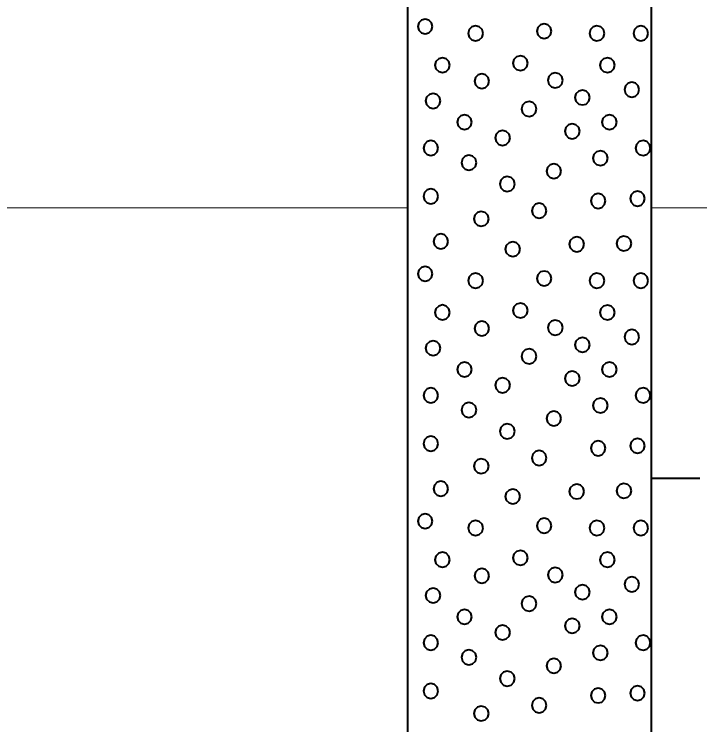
# Model space of a CAD drawing. Extents: x -582 to 653, y -817 to -3.
# Drawn here: x 285.1 to 292.15, y -210.78 to -203.48 of the extents above; entities that cross this region are included whole.
import ezdxf

# ---------------------------------------------------------------- set-up
doc = ezdxf.new("R2010")
doc.units = 0
doc.header["$LTSCALE"] = 0.4
doc.layers.add('27', color=7, linetype='Continuous', lineweight=40)
doc.layers.add('7', color=7, linetype='Continuous', lineweight=13)

msp = doc.modelspace()

# ---------------------------------------------------------------- linework, layer by layer
at = {"layer": '27'}
msp.add_line((292.1465, -208.2529), (291.6465, -208.2529), dxfattribs=at)
for points in [[(289.1465, -188.5529), (291.6465, -188.5529), (291.6465, -215.0529), (289.1465, -215.0529)], [(289.4008, -203.6094), (289.3906, -203.5713), (289.3627, -203.5434), (289.3246, -203.5332), (289.2865, -203.5434), (289.2587, -203.5713), (289.2484, -203.6094), (289.2587, -203.6475), (289.2865, -203.6754), (289.3246, -203.6856), (289.3627, -203.6754), (289.3906, -203.6475)], [(289.9195, -203.6793), (289.9093, -203.6412), (289.8814, -203.6133), (289.8433, -203.6031), (289.8052, -203.6133), (289.7773, -203.6412), (289.7671, -203.6793), (289.7773, -203.7174), (289.8052, -203.7453), (289.8433, -203.7555), (289.8814, -203.7453), (289.9093, -203.7174)], [(290.6238, -203.6564), (290.6136, -203.6183), (290.5857, -203.5904), (290.5476, -203.5802), (290.5095, -203.5904), (290.4816, -203.6183), (290.4714, -203.6564), (290.4816, -203.6945), (290.5095, -203.7224), (290.5476, -203.7326), (290.5857, -203.7224), (290.6136, -203.6945)], [(291.1666, -203.6793), (291.1564, -203.6412), (291.1285, -203.6133), (291.0904, -203.6031), (291.0523, -203.6133), (291.0245, -203.6412), (291.0142, -203.6793), (291.0245, -203.7174), (291.0523, -203.7453), (291.0904, -203.7555), (291.1285, -203.7453), (291.1564, -203.7174)], [(291.6167, -203.6793), (291.6065, -203.6412), (291.5786, -203.6133), (291.5405, -203.6031), (291.5024, -203.6133), (291.4745, -203.6412), (291.4643, -203.6793), (291.4745, -203.7174), (291.5024, -203.7453), (291.5405, -203.7555), (291.5786, -203.7453), (291.6065, -203.7174)], [(289.5784, -204.0055), (289.5682, -203.9674), (289.5403, -203.9396), (289.5022, -203.9293), (289.4641, -203.9396), (289.4362, -203.9674), (289.426, -204.0055), (289.4362, -204.0436), (289.4641, -204.0715), (289.5022, -204.0817), (289.5403, -204.0715), (289.5682, -204.0436)], [(290.3794, -203.986), (290.3692, -203.9479), (290.3413, -203.92), (290.3032, -203.9098), (290.2651, -203.92), (290.2372, -203.9479), (290.227, -203.986), (290.2372, -204.0241), (290.2651, -204.0519), (290.3032, -204.0622), (290.3413, -204.0519), (290.3692, -204.0241)], [(291.273, -204.0056), (291.2628, -203.9675), (291.2349, -203.9396), (291.1968, -203.9294), (291.1587, -203.9396), (291.1308, -203.9675), (291.1206, -204.0056), (291.1308, -204.0437), (291.1587, -204.0716), (291.1968, -204.0818), (291.2349, -204.0716), (291.2628, -204.0437)], [(289.9833, -204.1708), (289.9731, -204.1327), (289.9452, -204.1048), (289.9071, -204.0946), (289.869, -204.1048), (289.8411, -204.1327), (289.8309, -204.1708), (289.8411, -204.2089), (289.869, -204.2368), (289.9071, -204.247), (289.9452, -204.2368), (289.9731, -204.2089)], [(290.7384, -204.1618), (290.7282, -204.1237), (290.7003, -204.0958), (290.6622, -204.0856), (290.6241, -204.0958), (290.5962, -204.1237), (290.586, -204.1618), (290.5962, -204.1999), (290.6241, -204.2278), (290.6622, -204.238), (290.7003, -204.2278), (290.7282, -204.1999)], [(291.5239, -204.2577), (291.5137, -204.2196), (291.4858, -204.1917), (291.4477, -204.1815), (291.4096, -204.1917), (291.3817, -204.2196), (291.3715, -204.2577), (291.3817, -204.2958), (291.4096, -204.3237), (291.4477, -204.3339), (291.4858, -204.3237), (291.5137, -204.2958)], [(289.4822, -204.3734), (289.472, -204.3353), (289.4441, -204.3074), (289.406, -204.2972), (289.3679, -204.3074), (289.34, -204.3353), (289.3298, -204.3734), (289.34, -204.4115), (289.3679, -204.4394), (289.406, -204.4496), (289.4441, -204.4394), (289.472, -204.4115)], [(291.0166, -204.3391), (291.0064, -204.301), (290.9785, -204.2731), (290.9404, -204.2629), (290.9023, -204.2731), (290.8744, -204.301), (290.8642, -204.3391), (290.8744, -204.3772), (290.9023, -204.4051), (290.9404, -204.4153), (290.9785, -204.4051), (291.0064, -204.3772)], [(290.4683, -204.4566), (290.4581, -204.4185), (290.4302, -204.3906), (290.3921, -204.3804), (290.354, -204.3906), (290.3261, -204.4185), (290.3159, -204.4566), (290.3261, -204.4947), (290.354, -204.5226), (290.3921, -204.5328), (290.4302, -204.5226), (290.4581, -204.4947)], [(289.8051, -204.5921), (289.7949, -204.554), (289.767, -204.5261), (289.7289, -204.5159), (289.6908, -204.5261), (289.6629, -204.554), (289.6527, -204.5921), (289.6629, -204.6302), (289.6908, -204.658), (289.7289, -204.6683), (289.767, -204.658), (289.7949, -204.6302)], [(291.2938, -204.5921), (291.2836, -204.554), (291.2557, -204.5261), (291.2176, -204.5159), (291.1795, -204.5261), (291.1516, -204.554), (291.1414, -204.5921), (291.1516, -204.6302), (291.1795, -204.658), (291.2176, -204.6683), (291.2557, -204.658), (291.2836, -204.6302)], [(290.9124, -204.6849), (290.9022, -204.6468), (290.8743, -204.6189), (290.8362, -204.6087), (290.7981, -204.6189), (290.7702, -204.6468), (290.76, -204.6849), (290.7702, -204.723), (290.7981, -204.7508), (290.8362, -204.7611), (290.8743, -204.7508), (290.9022, -204.723)], [(290.1967, -204.7535), (290.1865, -204.7154), (290.1586, -204.6875), (290.1205, -204.6773), (290.0824, -204.6875), (290.0545, -204.7154), (290.0443, -204.7535), (290.0545, -204.7916), (290.0824, -204.8195), (290.1205, -204.8297), (290.1586, -204.8195), (290.1865, -204.7916)], [(289.4593, -204.8577), (289.4491, -204.8196), (289.4212, -204.7918), (289.3831, -204.7815), (289.345, -204.7918), (289.3171, -204.8196), (289.3069, -204.8577), (289.3171, -204.8958), (289.345, -204.9237), (289.3831, -204.9339), (289.4212, -204.9237), (289.4491, -204.8958)], [(291.6396, -204.8577), (291.6293, -204.8196), (291.6015, -204.7918), (291.5634, -204.7815), (291.5253, -204.7918), (291.4974, -204.8196), (291.4872, -204.8577), (291.4974, -204.8958), (291.5253, -204.9237), (291.5634, -204.9339), (291.6015, -204.9237), (291.6293, -204.8958)], [(291.201, -204.962), (291.1908, -204.9239), (291.1629, -204.896), (291.1248, -204.8858), (291.0867, -204.896), (291.0588, -204.9239), (291.0486, -204.962), (291.0588, -205.0001), (291.0867, -205.028), (291.1248, -205.0382), (291.1629, -205.028), (291.1908, -205.0001)], [(289.8509, -205.0078), (289.8407, -204.9697), (289.8128, -204.9418), (289.7747, -204.9316), (289.7366, -204.9418), (289.7087, -204.9697), (289.6985, -205.0078), (289.7087, -205.0459), (289.7366, -205.0737), (289.7747, -205.084), (289.8128, -205.0737), (289.8407, -205.0459)], [(290.723, -205.0955), (290.7128, -205.0574), (290.6849, -205.0295), (290.6468, -205.0193), (290.6087, -205.0295), (290.5808, -205.0574), (290.5706, -205.0955), (290.5808, -205.1336), (290.6087, -205.1615), (290.6468, -205.1717), (290.6849, -205.1615), (290.7128, -205.1336)], [(290.245, -205.2264), (290.2348, -205.1883), (290.2069, -205.1604), (290.1688, -205.1502), (290.1307, -205.1604), (290.1028, -205.1883), (290.0926, -205.2264), (290.1028, -205.2645), (290.1307, -205.2924), (290.1688, -205.3026), (290.2069, -205.2924), (290.2348, -205.2645)], [(289.4593, -205.3535), (289.4491, -205.3154), (289.4212, -205.2876), (289.3831, -205.2773), (289.345, -205.2876), (289.3171, -205.3154), (289.3069, -205.3535), (289.3171, -205.3916), (289.345, -205.4195), (289.3831, -205.4297), (289.4212, -205.4195), (289.4491, -205.3916)], [(291.1781, -205.4006), (291.1679, -205.3625), (291.14, -205.3346), (291.1019, -205.3244), (291.0638, -205.3346), (291.0359, -205.3625), (291.0257, -205.4006), (291.0359, -205.4387), (291.0638, -205.4666), (291.1019, -205.4768), (291.14, -205.4666), (291.1679, -205.4387)], [(291.5823, -205.3764), (291.5721, -205.3383), (291.5442, -205.3104), (291.5061, -205.3002), (291.468, -205.3104), (291.4402, -205.3383), (291.4299, -205.3764), (291.4402, -205.4145), (291.468, -205.4424), (291.5061, -205.4526), (291.5442, -205.4424), (291.5721, -205.4145)], [(290.573, -205.501), (290.5628, -205.4629), (290.5349, -205.435), (290.4968, -205.4248), (290.4587, -205.435), (290.4308, -205.4629), (290.4206, -205.501), (290.4308, -205.5391), (290.4587, -205.567), (290.4968, -205.5772), (290.5349, -205.567), (290.5628, -205.5391)], [(289.978, -205.5849), (289.9678, -205.5468), (289.9399, -205.5189), (289.9018, -205.5087), (289.8637, -205.5189), (289.8358, -205.5468), (289.8256, -205.5849), (289.8358, -205.623), (289.8637, -205.6509), (289.9018, -205.6611), (289.9399, -205.6509), (289.9678, -205.623)], [(289.5623, -205.8163), (289.5521, -205.7782), (289.5242, -205.7503), (289.4861, -205.7401), (289.448, -205.7503), (289.4201, -205.7782), (289.4099, -205.8163), (289.4201, -205.8544), (289.448, -205.8823), (289.4861, -205.8925), (289.5242, -205.8823), (289.5521, -205.8544)], [(290.9582, -205.8455), (290.9479, -205.8074), (290.9201, -205.7795), (290.882, -205.7693), (290.8439, -205.7795), (290.816, -205.8074), (290.8058, -205.8455), (290.816, -205.8836), (290.8439, -205.9115), (290.882, -205.9217), (290.9201, -205.9115), (290.9479, -205.8836)], [(291.4438, -205.8379), (291.4336, -205.7998), (291.4057, -205.7719), (291.3676, -205.7617), (291.3295, -205.7719), (291.3016, -205.7998), (291.2914, -205.8379), (291.3016, -205.876), (291.3295, -205.9039), (291.3676, -205.9141), (291.4057, -205.9039), (291.4336, -205.876)], [(290.3009, -205.8964), (290.2907, -205.8583), (290.2628, -205.8304), (290.2247, -205.8202), (290.1866, -205.8304), (290.1587, -205.8583), (290.1485, -205.8964), (290.1587, -205.9345), (290.1866, -205.9624), (290.2247, -205.9726), (290.2628, -205.9624), (290.2907, -205.9345)], [(289.4008, -206.1494), (289.3906, -206.1113), (289.3627, -206.0834), (289.3246, -206.0732), (289.2865, -206.0834), (289.2587, -206.1113), (289.2484, -206.1494), (289.2587, -206.1875), (289.2865, -206.2154), (289.3246, -206.2256), (289.3627, -206.2154), (289.3906, -206.1875)], [(289.9195, -206.2193), (289.9093, -206.1812), (289.8814, -206.1533), (289.8433, -206.1431), (289.8052, -206.1533), (289.7773, -206.1812), (289.7671, -206.2193), (289.7773, -206.2574), (289.8052, -206.2853), (289.8433, -206.2955), (289.8814, -206.2853), (289.9093, -206.2574)], [(290.6238, -206.1964), (290.6136, -206.1583), (290.5857, -206.1304), (290.5476, -206.1202), (290.5095, -206.1304), (290.4816, -206.1583), (290.4714, -206.1964), (290.4816, -206.2345), (290.5095, -206.2624), (290.5476, -206.2726), (290.5857, -206.2624), (290.6136, -206.2345)], [(291.1666, -206.2193), (291.1564, -206.1812), (291.1285, -206.1533), (291.0904, -206.1431), (291.0523, -206.1533), (291.0245, -206.1812), (291.0142, -206.2193), (291.0245, -206.2574), (291.0523, -206.2853), (291.0904, -206.2955), (291.1285, -206.2853), (291.1564, -206.2574)], [(291.6167, -206.2193), (291.6065, -206.1812), (291.5786, -206.1533), (291.5405, -206.1431), (291.5024, -206.1533), (291.4745, -206.1812), (291.4643, -206.2193), (291.4745, -206.2574), (291.5024, -206.2853), (291.5405, -206.2955), (291.5786, -206.2853), (291.6065, -206.2574)], [(290.3794, -206.526), (290.3692, -206.4879), (290.3413, -206.46), (290.3032, -206.4498), (290.2651, -206.46), (290.2372, -206.4879), (290.227, -206.526), (290.2372, -206.5641), (290.2651, -206.5919), (290.3032, -206.6022), (290.3413, -206.5919), (290.3692, -206.5641)], [(289.5784, -206.5455), (289.5682, -206.5074), (289.5403, -206.4796), (289.5022, -206.4693), (289.4641, -206.4796), (289.4362, -206.5074), (289.426, -206.5455), (289.4362, -206.5836), (289.4641, -206.6115), (289.5022, -206.6217), (289.5403, -206.6115), (289.5682, -206.5836)], [(291.273, -206.5456), (291.2628, -206.5075), (291.2349, -206.4796), (291.1968, -206.4694), (291.1587, -206.4796), (291.1308, -206.5075), (291.1206, -206.5456), (291.1308, -206.5837), (291.1587, -206.6116), (291.1968, -206.6218), (291.2349, -206.6116), (291.2628, -206.5837)], [(289.9833, -206.7108), (289.9731, -206.6727), (289.9452, -206.6448), (289.9071, -206.6346), (289.869, -206.6448), (289.8411, -206.6727), (289.8309, -206.7108), (289.8411, -206.7489), (289.869, -206.7768), (289.9071, -206.787), (289.9452, -206.7768), (289.9731, -206.7489)], [(290.7384, -206.7018), (290.7282, -206.6637), (290.7003, -206.6358), (290.6622, -206.6256), (290.6241, -206.6358), (290.5962, -206.6637), (290.586, -206.7018), (290.5962, -206.7399), (290.6241, -206.7678), (290.6622, -206.778), (290.7003, -206.7678), (290.7282, -206.7399)], [(291.5239, -206.7977), (291.5137, -206.7596), (291.4858, -206.7317), (291.4477, -206.7215), (291.4096, -206.7317), (291.3817, -206.7596), (291.3715, -206.7977), (291.3817, -206.8358), (291.4096, -206.8637), (291.4477, -206.8739), (291.4858, -206.8637), (291.5137, -206.8358)], [(291.0166, -206.8791), (291.0064, -206.841), (290.9785, -206.8131), (290.9404, -206.8029), (290.9023, -206.8131), (290.8744, -206.841), (290.8642, -206.8791), (290.8744, -206.9172), (290.9023, -206.9451), (290.9404, -206.9553), (290.9785, -206.9451), (291.0064, -206.9172)], [(289.4822, -206.9134), (289.472, -206.8753), (289.4441, -206.8474), (289.406, -206.8372), (289.3679, -206.8474), (289.34, -206.8753), (289.3298, -206.9134), (289.34, -206.9515), (289.3679, -206.9794), (289.406, -206.9896), (289.4441, -206.9794), (289.472, -206.9515)], [(290.4683, -206.9966), (290.4581, -206.9585), (290.4302, -206.9306), (290.3921, -206.9204), (290.354, -206.9306), (290.3261, -206.9585), (290.3159, -206.9966), (290.3261, -207.0347), (290.354, -207.0626), (290.3921, -207.0728), (290.4302, -207.0626), (290.4581, -207.0347)], [(289.8051, -207.1321), (289.7949, -207.094), (289.767, -207.0661), (289.7289, -207.0559), (289.6908, -207.0661), (289.6629, -207.094), (289.6527, -207.1321), (289.6629, -207.1702), (289.6908, -207.198), (289.7289, -207.2083), (289.767, -207.198), (289.7949, -207.1702)], [(291.2938, -207.1321), (291.2836, -207.094), (291.2557, -207.0661), (291.2176, -207.0559), (291.1795, -207.0661), (291.1516, -207.094), (291.1414, -207.1321), (291.1516, -207.1702), (291.1795, -207.198), (291.2176, -207.2083), (291.2557, -207.198), (291.2836, -207.1702)], [(290.9124, -207.2249), (290.9022, -207.1868), (290.8743, -207.1589), (290.8362, -207.1487), (290.7981, -207.1589), (290.7702, -207.1868), (290.76, -207.2249), (290.7702, -207.263), (290.7981, -207.2908), (290.8362, -207.3011), (290.8743, -207.2908), (290.9022, -207.263)], [(290.1967, -207.2935), (290.1865, -207.2554), (290.1586, -207.2275), (290.1205, -207.2173), (290.0824, -207.2275), (290.0545, -207.2554), (290.0443, -207.2935), (290.0545, -207.3316), (290.0824, -207.3595), (290.1205, -207.3697), (290.1586, -207.3595), (290.1865, -207.3316)], [(289.4593, -207.3977), (289.4491, -207.3596), (289.4212, -207.3318), (289.3831, -207.3215), (289.345, -207.3318), (289.3171, -207.3596), (289.3069, -207.3977), (289.3171, -207.4358), (289.345, -207.4637), (289.3831, -207.4739), (289.4212, -207.4637), (289.4491, -207.4358)], [(291.6396, -207.3977), (291.6293, -207.3596), (291.6015, -207.3318), (291.5634, -207.3215), (291.5253, -207.3318), (291.4974, -207.3596), (291.4872, -207.3977), (291.4974, -207.4358), (291.5253, -207.4637), (291.5634, -207.4739), (291.6015, -207.4637), (291.6293, -207.4358)], [(289.8509, -207.5478), (289.8407, -207.5097), (289.8128, -207.4818), (289.7747, -207.4716), (289.7366, -207.4818), (289.7087, -207.5097), (289.6985, -207.5478), (289.7087, -207.5859), (289.7366, -207.6137), (289.7747, -207.624), (289.8128, -207.6137), (289.8407, -207.5859)], [(291.201, -207.502), (291.1908, -207.4639), (291.1629, -207.436), (291.1248, -207.4258), (291.0867, -207.436), (291.0588, -207.4639), (291.0486, -207.502), (291.0588, -207.5401), (291.0867, -207.568), (291.1248, -207.5782), (291.1629, -207.568), (291.1908, -207.5401)], [(290.723, -207.6355), (290.7128, -207.5974), (290.6849, -207.5695), (290.6468, -207.5593), (290.6087, -207.5695), (290.5808, -207.5974), (290.5706, -207.6355), (290.5808, -207.6736), (290.6087, -207.7015), (290.6468, -207.7117), (290.6849, -207.7015), (290.7128, -207.6736)], [(290.245, -207.7664), (290.2348, -207.7283), (290.2069, -207.7004), (290.1688, -207.6902), (290.1307, -207.7004), (290.1028, -207.7283), (290.0926, -207.7664), (290.1028, -207.8045), (290.1307, -207.8324), (290.1688, -207.8426), (290.2069, -207.8324), (290.2348, -207.8045)], [(289.4593, -207.8935), (289.4491, -207.8554), (289.4212, -207.8276), (289.3831, -207.8173), (289.345, -207.8276), (289.3171, -207.8554), (289.3069, -207.8935), (289.3171, -207.9316), (289.345, -207.9595), (289.3831, -207.9697), (289.4212, -207.9595), (289.4491, -207.9316)], [(291.1781, -207.9406), (291.1679, -207.9025), (291.14, -207.8746), (291.1019, -207.8644), (291.0638, -207.8746), (291.0359, -207.9025), (291.0257, -207.9406), (291.0359, -207.9787), (291.0638, -208.0066), (291.1019, -208.0168), (291.14, -208.0066), (291.1679, -207.9787)], [(291.5823, -207.9164), (291.5721, -207.8783), (291.5442, -207.8504), (291.5061, -207.8402), (291.468, -207.8504), (291.4402, -207.8783), (291.4299, -207.9164), (291.4402, -207.9545), (291.468, -207.9824), (291.5061, -207.9926), (291.5442, -207.9824), (291.5721, -207.9545)], [(290.573, -208.041), (290.5628, -208.0029), (290.5349, -207.975), (290.4968, -207.9648), (290.4587, -207.975), (290.4308, -208.0029), (290.4206, -208.041), (290.4308, -208.0791), (290.4587, -208.107), (290.4968, -208.1172), (290.5349, -208.107), (290.5628, -208.0791)], [(289.978, -208.1249), (289.9678, -208.0868), (289.9399, -208.0589), (289.9018, -208.0487), (289.8637, -208.0589), (289.8358, -208.0868), (289.8256, -208.1249), (289.8358, -208.163), (289.8637, -208.1909), (289.9018, -208.2011), (289.9399, -208.1909), (289.9678, -208.163)], [(289.5623, -208.3563), (289.5521, -208.3182), (289.5242, -208.2903), (289.4861, -208.2801), (289.448, -208.2903), (289.4201, -208.3182), (289.4099, -208.3563), (289.4201, -208.3944), (289.448, -208.4223), (289.4861, -208.4325), (289.5242, -208.4223), (289.5521, -208.3944)], [(290.9582, -208.3855), (290.9479, -208.3474), (290.9201, -208.3195), (290.882, -208.3093), (290.8439, -208.3195), (290.816, -208.3474), (290.8058, -208.3855), (290.816, -208.4236), (290.8439, -208.4515), (290.882, -208.4617), (290.9201, -208.4515), (290.9479, -208.4236)], [(291.4438, -208.3779), (291.4336, -208.3398), (291.4057, -208.3119), (291.3676, -208.3017), (291.3295, -208.3119), (291.3016, -208.3398), (291.2914, -208.3779), (291.3016, -208.416), (291.3295, -208.4439), (291.3676, -208.4541), (291.4057, -208.4439), (291.4336, -208.416)], [(290.3009, -208.4364), (290.2907, -208.3983), (290.2628, -208.3704), (290.2247, -208.3602), (290.1866, -208.3704), (290.1587, -208.3983), (290.1485, -208.4364), (290.1587, -208.4745), (290.1866, -208.5024), (290.2247, -208.5126), (290.2628, -208.5024), (290.2907, -208.4745)], [(289.4008, -208.6894), (289.3906, -208.6513), (289.3627, -208.6234), (289.3246, -208.6132), (289.2865, -208.6234), (289.2587, -208.6513), (289.2484, -208.6894), (289.2587, -208.7275), (289.2865, -208.7554), (289.3246, -208.7656), (289.3627, -208.7554), (289.3906, -208.7275)], [(289.9195, -208.7593), (289.9093, -208.7212), (289.8814, -208.6933), (289.8433, -208.6831), (289.8052, -208.6933), (289.7773, -208.7212), (289.7671, -208.7593), (289.7773, -208.7974), (289.8052, -208.8253), (289.8433, -208.8355), (289.8814, -208.8253), (289.9093, -208.7974)], [(290.6238, -208.7364), (290.6136, -208.6983), (290.5857, -208.6704), (290.5476, -208.6602), (290.5095, -208.6704), (290.4816, -208.6983), (290.4714, -208.7364), (290.4816, -208.7745), (290.5095, -208.8024), (290.5476, -208.8126), (290.5857, -208.8024), (290.6136, -208.7745)], [(291.1666, -208.7593), (291.1564, -208.7212), (291.1285, -208.6933), (291.0904, -208.6831), (291.0523, -208.6933), (291.0245, -208.7212), (291.0142, -208.7593), (291.0245, -208.7974), (291.0523, -208.8253), (291.0904, -208.8355), (291.1285, -208.8253), (291.1564, -208.7974)], [(291.6167, -208.7593), (291.6065, -208.7212), (291.5786, -208.6933), (291.5405, -208.6831), (291.5024, -208.6933), (291.4745, -208.7212), (291.4643, -208.7593), (291.4745, -208.7974), (291.5024, -208.8253), (291.5405, -208.8355), (291.5786, -208.8253), (291.6065, -208.7974)], [(290.3794, -209.066), (290.3692, -209.0279), (290.3413, -209), (290.3032, -208.9898), (290.2651, -209), (290.2372, -209.0279), (290.227, -209.066), (290.2372, -209.1041), (290.2651, -209.1319), (290.3032, -209.1422), (290.3413, -209.1319), (290.3692, -209.1041)], [(289.5784, -209.0855), (289.5682, -209.0474), (289.5403, -209.0196), (289.5022, -209.0093), (289.4641, -209.0196), (289.4362, -209.0474), (289.426, -209.0855), (289.4362, -209.1236), (289.4641, -209.1515), (289.5022, -209.1617), (289.5403, -209.1515), (289.5682, -209.1236)], [(291.273, -209.0856), (291.2628, -209.0475), (291.2349, -209.0196), (291.1968, -209.0094), (291.1587, -209.0196), (291.1308, -209.0475), (291.1206, -209.0856), (291.1308, -209.1237), (291.1587, -209.1516), (291.1968, -209.1618), (291.2349, -209.1516), (291.2628, -209.1237)], [(289.9833, -209.2508), (289.9731, -209.2127), (289.9452, -209.1848), (289.9071, -209.1746), (289.869, -209.1848), (289.8411, -209.2127), (289.8309, -209.2508), (289.8411, -209.2889), (289.869, -209.3168), (289.9071, -209.327), (289.9452, -209.3168), (289.9731, -209.2889)], [(290.7384, -209.2418), (290.7282, -209.2037), (290.7003, -209.1758), (290.6622, -209.1656), (290.6241, -209.1758), (290.5962, -209.2037), (290.586, -209.2418), (290.5962, -209.2799), (290.6241, -209.3078), (290.6622, -209.318), (290.7003, -209.3078), (290.7282, -209.2799)], [(291.5239, -209.3377), (291.5137, -209.2996), (291.4858, -209.2717), (291.4477, -209.2615), (291.4096, -209.2717), (291.3817, -209.2996), (291.3715, -209.3377), (291.3817, -209.3758), (291.4096, -209.4037), (291.4477, -209.4139), (291.4858, -209.4037), (291.5137, -209.3758)], [(291.0166, -209.4191), (291.0064, -209.381), (290.9785, -209.3531), (290.9404, -209.3429), (290.9023, -209.3531), (290.8744, -209.381), (290.8642, -209.4191), (290.8744, -209.4572), (290.9023, -209.4851), (290.9404, -209.4953), (290.9785, -209.4851), (291.0064, -209.4572)], [(289.4822, -209.4534), (289.472, -209.4153), (289.4441, -209.3874), (289.406, -209.3772), (289.3679, -209.3874), (289.34, -209.4153), (289.3298, -209.4534), (289.34, -209.4915), (289.3679, -209.5194), (289.406, -209.5296), (289.4441, -209.5194), (289.472, -209.4915)], [(290.4683, -209.5366), (290.4581, -209.4985), (290.4302, -209.4706), (290.3921, -209.4604), (290.354, -209.4706), (290.3261, -209.4985), (290.3159, -209.5366), (290.3261, -209.5747), (290.354, -209.6026), (290.3921, -209.6128), (290.4302, -209.6026), (290.4581, -209.5747)], [(289.8051, -209.6721), (289.7949, -209.634), (289.767, -209.6061), (289.7289, -209.5959), (289.6908, -209.6061), (289.6629, -209.634), (289.6527, -209.6721), (289.6629, -209.7102), (289.6908, -209.738), (289.7289, -209.7483), (289.767, -209.738), (289.7949, -209.7102)], [(291.2938, -209.6721), (291.2836, -209.634), (291.2557, -209.6061), (291.2176, -209.5959), (291.1795, -209.6061), (291.1516, -209.634), (291.1414, -209.6721), (291.1516, -209.7102), (291.1795, -209.738), (291.2176, -209.7483), (291.2557, -209.738), (291.2836, -209.7102)], [(290.9124, -209.7649), (290.9022, -209.7268), (290.8743, -209.6989), (290.8362, -209.6887), (290.7981, -209.6989), (290.7702, -209.7268), (290.76, -209.7649), (290.7702, -209.803), (290.7981, -209.8308), (290.8362, -209.8411), (290.8743, -209.8308), (290.9022, -209.803)], [(290.1967, -209.8335), (290.1865, -209.7954), (290.1586, -209.7675), (290.1205, -209.7573), (290.0824, -209.7675), (290.0545, -209.7954), (290.0443, -209.8335), (290.0545, -209.8716), (290.0824, -209.8995), (290.1205, -209.9097), (290.1586, -209.8995), (290.1865, -209.8716)], [(289.4593, -209.9377), (289.4491, -209.8996), (289.4212, -209.8718), (289.3831, -209.8615), (289.345, -209.8718), (289.3171, -209.8996), (289.3069, -209.9377), (289.3171, -209.9758), (289.345, -210.0037), (289.3831, -210.0139), (289.4212, -210.0037), (289.4491, -209.9758)], [(291.6396, -209.9377), (291.6293, -209.8996), (291.6015, -209.8718), (291.5634, -209.8615), (291.5253, -209.8718), (291.4974, -209.8996), (291.4872, -209.9377), (291.4974, -209.9758), (291.5253, -210.0037), (291.5634, -210.0139), (291.6015, -210.0037), (291.6293, -209.9758)], [(289.8509, -210.0878), (289.8407, -210.0497), (289.8128, -210.0218), (289.7747, -210.0116), (289.7366, -210.0218), (289.7087, -210.0497), (289.6985, -210.0878), (289.7087, -210.1259), (289.7366, -210.1537), (289.7747, -210.164), (289.8128, -210.1537), (289.8407, -210.1259)], [(291.201, -210.042), (291.1908, -210.0039), (291.1629, -209.976), (291.1248, -209.9658), (291.0867, -209.976), (291.0588, -210.0039), (291.0486, -210.042), (291.0588, -210.0801), (291.0867, -210.108), (291.1248, -210.1182), (291.1629, -210.108), (291.1908, -210.0801)], [(290.723, -210.1755), (290.7128, -210.1374), (290.6849, -210.1095), (290.6468, -210.0993), (290.6087, -210.1095), (290.5808, -210.1374), (290.5706, -210.1755), (290.5808, -210.2136), (290.6087, -210.2415), (290.6468, -210.2517), (290.6849, -210.2415), (290.7128, -210.2136)], [(290.245, -210.3064), (290.2348, -210.2683), (290.2069, -210.2404), (290.1688, -210.2302), (290.1307, -210.2404), (290.1028, -210.2683), (290.0926, -210.3064), (290.1028, -210.3445), (290.1307, -210.3724), (290.1688, -210.3826), (290.2069, -210.3724), (290.2348, -210.3445)], [(289.4593, -210.4335), (289.4491, -210.3954), (289.4212, -210.3676), (289.3831, -210.3573), (289.345, -210.3676), (289.3171, -210.3954), (289.3069, -210.4335), (289.3171, -210.4716), (289.345, -210.4995), (289.3831, -210.5097), (289.4212, -210.4995), (289.4491, -210.4716)], [(291.5823, -210.4564), (291.5721, -210.4183), (291.5442, -210.3904), (291.5061, -210.3802), (291.468, -210.3904), (291.4402, -210.4183), (291.4299, -210.4564), (291.4402, -210.4945), (291.468, -210.5224), (291.5061, -210.5326), (291.5442, -210.5224), (291.5721, -210.4945)], [(291.1781, -210.4806), (291.1679, -210.4425), (291.14, -210.4146), (291.1019, -210.4044), (291.0638, -210.4146), (291.0359, -210.4425), (291.0257, -210.4806), (291.0359, -210.5187), (291.0638, -210.5466), (291.1019, -210.5568), (291.14, -210.5466), (291.1679, -210.5187)], [(290.573, -210.581), (290.5628, -210.5429), (290.5349, -210.515), (290.4968, -210.5048), (290.4587, -210.515), (290.4308, -210.5429), (290.4206, -210.581), (290.4308, -210.6191), (290.4587, -210.647), (290.4968, -210.6572), (290.5349, -210.647), (290.5628, -210.6191)], [(289.978, -210.6649), (289.9678, -210.6268), (289.9399, -210.5989), (289.9018, -210.5887), (289.8637, -210.5989), (289.8358, -210.6268), (289.8256, -210.6649), (289.8358, -210.703), (289.8637, -210.7309), (289.9018, -210.7411), (289.9399, -210.7309), (289.9678, -210.703)]]:
    msp.add_lwpolyline(points, close=True, dxfattribs=at)
at = {"layer": '7'}
for p, q in [((267.1877, -205.4729), (289.1465, -205.4729)), ((291.6465, -205.4729), (324.5465, -205.4729))]:
    msp.add_line(p, q, dxfattribs=at)

doc.saveas('drawing.dxf')
